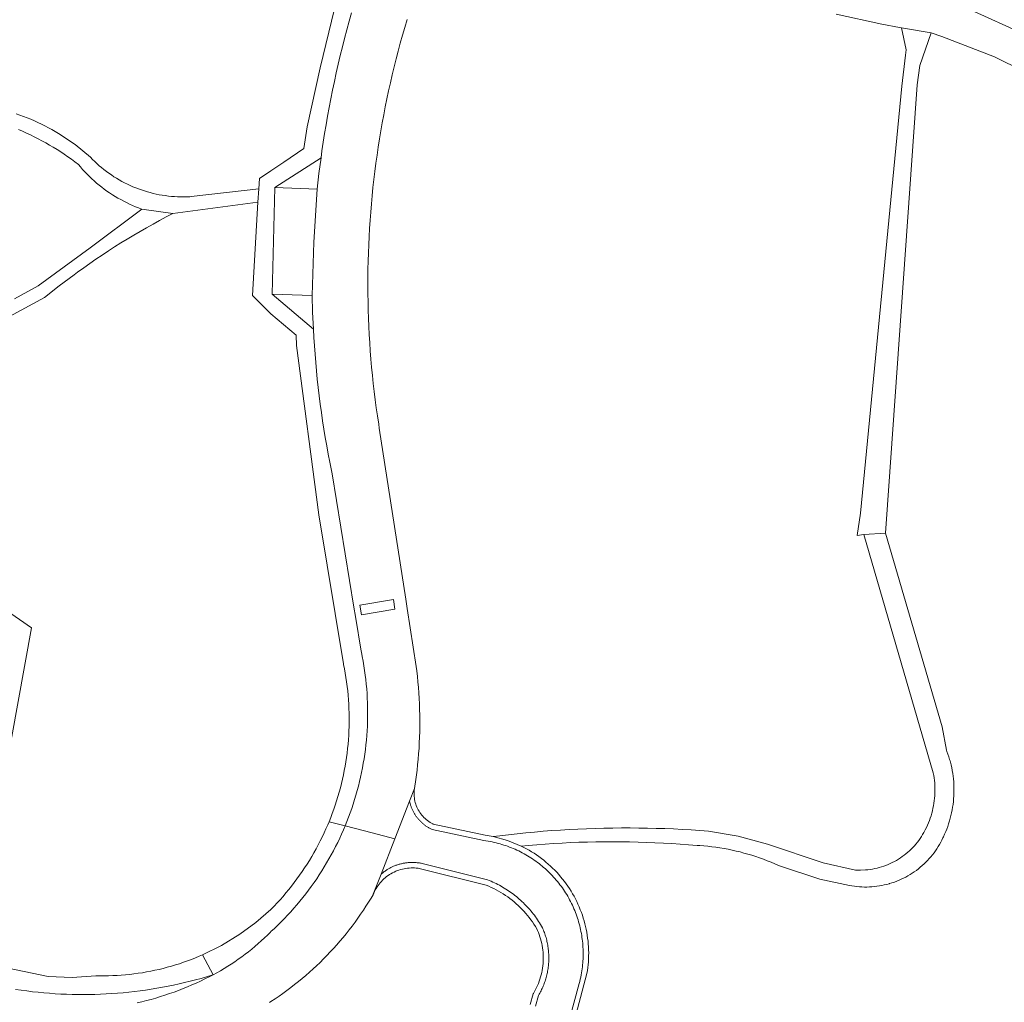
# Model space of a CAD drawing. Extents: x 152825 to 164088, y 457113 to 463005.
# Tile 278 of 364: x 158973 to 159080, y 460758 to 460865. Entities that reach past the tile are written whole.
import ezdxf

# ---------------------------------------------------------------- set-up
doc = ezdxf.new("R2010")
doc.units = 0
doc.header["$LTSCALE"] = 0.5
for name, color, linetype, lineweight in [('B-PV-VH-GESLOTENVERHARDING_ASFALT-GV', 251, 'CONTINUOUS', 18), ('B-PV-VH-HALFVERHARDING_GRAVEL-GV', 251, 'CONTINUOUS', 18), ('B-PV-VH-OPENVERHARDING_BETONELEMENT-GV', 251, 'CONTINUOUS', 18), ('B-PV-VH-OPENVERHARDING_STRAATBAKSTEEN-GV', 251, 'CONTINUOUS', 18)]:
    doc.layers.add(name, color=color, linetype=linetype, lineweight=lineweight)

msp = doc.modelspace()

# ---------------------------------------------------------------- linework, layer by layer
at = {"layer": 'B-PV-VH-GESLOTENVERHARDING_ASFALT-GV', "flags": 128}
for points in [[(159061.491, 460865.904), (159066.452, 460864.837), (159068.366, 460864.447), (159068.588, 460864.412), (159071.81, 460863.902), (159072.957, 460863.468), (159078.709, 460861.289), (159085.076, 460858.126)], [(159081.446, 460863.945), (159076.486, 460866.218)]]:
    msp.add_lwpolyline(points, dxfattribs=at)
msp.add_lwpolyline([(159071.81, 460863.902), (159068.588, 460864.412), (159069.107, 460862.05), (159069.033, 460861.438), (159068.628, 460858.07), (159064.129, 460811.619), (159063.776, 460809.195), (159064.504, 460809.286), (159066.863, 460809.454), (159070.295, 460858.235), (159070.568, 460860.325)], close=True, dxfattribs=at)
at = {"layer": 'B-PV-VH-HALFVERHARDING_GRAVEL-GV', "flags": 128}
for points in [[(158972.53, 460853.358), (158972.965, 460853.174), (158973.398, 460852.982), (158973.827, 460852.782), (158974.252, 460852.576), (158974.674, 460852.363), (158975.093, 460852.142), (158975.507, 460851.914), (158975.918, 460851.679), (158976.324, 460851.438), (158976.727, 460851.189), (158977.125, 460850.934), (158977.519, 460850.672), (158977.908, 460850.404), (158978.293, 460850.128), (158978.673, 460849.847), (158979.048, 460849.559), (158979.276, 460849.287), (158979.51, 460849.021), (158979.751, 460848.759), (158979.997, 460848.503), (158980.249, 460848.253), (158980.506, 460848.009), (158980.769, 460847.77), (158981.037, 460847.538), (158981.31, 460847.311), (158981.588, 460847.091), (158981.872, 460846.877), (158982.16, 460846.67), (158982.452, 460846.469), (158982.749, 460846.274), (158983.051, 460846.087), (158983.356, 460845.906), (158983.665, 460845.732), (158983.979, 460845.565), (158984.296, 460845.406), (158984.616, 460845.253), (158984.94, 460845.108), (158985.267, 460844.97), (158985.597, 460844.839), (158985.93, 460844.716), (158985.968, 460844.703), (158989.317, 460844.228), (158998.583, 460845.461), (158998.693, 460846.911), (158991.332, 460846.065), (158991.17, 460846.055), (158990.837, 460846.041), (158990.503, 460846.036), (158990.17, 460846.038), (158989.836, 460846.048), (158989.503, 460846.066), (158989.171, 460846.092), (158988.839, 460846.126), (158988.508, 460846.168), (158988.179, 460846.218), (158987.85, 460846.275), (158987.523, 460846.341), (158987.198, 460846.414), (158986.874, 460846.496), (158986.553, 460846.585), (158986.234, 460846.681), (158985.917, 460846.786), (158985.603, 460846.897), (158985.291, 460847.017), (158984.983, 460847.144), (158984.678, 460847.278), (158984.376, 460847.419), (158984.077, 460847.568), (158983.782, 460847.723), (158983.491, 460847.886), (158983.204, 460848.056), (158982.921, 460848.233), (158982.643, 460848.416), (158982.369, 460848.606), (158982.099, 460848.802), (158981.834, 460849.005), (158981.574, 460849.214), (158981.32, 460849.43), (158981.07, 460849.651), (158980.826, 460849.878), (158980.588, 460850.111), (158980.355, 460850.35), (158978.689, 460851.722), (158976.9, 460852.93), (158976.534, 460853.148), (158976.165, 460853.358), (158975.791, 460853.562), (158975.414, 460853.758), (158975.033, 460853.948), (158974.649, 460854.13), (158974.261, 460854.305), (158973.87, 460854.473), (158973.476, 460854.633), (158973.079, 460854.786), (158972.679, 460854.931), (158972.277, 460855.069)], [(158971.57, 460833.031), (158975.358, 460835.087), (158976.953, 460836.348), (158978.578, 460837.569), (158978.971, 460837.855), (158979.63, 460838.327), (158980.294, 460838.792), (158980.963, 460839.251), (158981.636, 460839.703), (158982.313, 460840.149), (158982.995, 460840.587), (158983.681, 460841.019), (158984.372, 460841.445), (158985.066, 460841.863), (158985.765, 460842.275), (158986.468, 460842.679), (158987.174, 460843.077), (158987.885, 460843.468), (158988.599, 460843.851), (158989.317, 460844.228), (158985.968, 460844.703), (158980.335, 460840.507), (158974.668, 460836.359), (158972.091, 460834.96)], [(158970.327, 460779.305), (158973.953, 460799.14), (158968.227, 460803.088)]]:
    msp.add_lwpolyline(points, dxfattribs=at)
msp.add_lwpolyline([(159073.009, 460788.363), (159066.863, 460809.454), (159064.504, 460809.286), (159072.048, 460783.367), (159072.097, 460783.094), (159072.138, 460782.819), (159072.171, 460782.543), (159072.196, 460782.267), (159072.212, 460781.99), (159072.221, 460781.712), (159072.222, 460781.435), (159072.215, 460781.157), (159072.2, 460780.88), (159072.177, 460780.603), (159072.146, 460780.327), (159072.107, 460780.052), (159072.06, 460779.779), (159072.006, 460779.506), (159071.943, 460779.236), (159071.873, 460778.967), (159071.795, 460778.701), (159071.709, 460778.437), (159071.616, 460778.175), (159071.515, 460777.916), (159071.407, 460777.661), (159071.292, 460777.408), (159071.169, 460777.159), (159071.134, 460777.091), (159071.014, 460776.868), (159070.887, 460776.649), (159070.753, 460776.435), (159070.613, 460776.224), (159070.466, 460776.019), (159070.312, 460775.818), (159070.153, 460775.622), (159069.987, 460775.431), (159069.815, 460775.245), (159069.637, 460775.065), (159069.454, 460774.891), (159069.266, 460774.723), (159069.072, 460774.56), (159068.873, 460774.404), (159068.669, 460774.255), (159068.461, 460774.111), (159068.248, 460773.975), (159068.031, 460773.845), (159067.81, 460773.722), (159067.585, 460773.606), (159067.357, 460773.498), (159067.125, 460773.396), (159066.89, 460773.302), (159066.653, 460773.216), (159066.412, 460773.137), (159066.17, 460773.066), (159065.925, 460773.002), (159065.678, 460772.946), (159065.43, 460772.898), (159065.181, 460772.858), (159064.93, 460772.826), (159064.678, 460772.802), (159064.133, 460772.777), (159063.587, 460772.789), (159060.078, 460773.575), (159054.026, 460775.614), (159050.837, 460776.465), (159047.584, 460777.022), (159046.639, 460777.093), (159045.693, 460777.156), (159044.747, 460777.211), (159043.801, 460777.258), (159042.854, 460777.297), (159041.907, 460777.328), (159040.959, 460777.351), (159040.012, 460777.366), (159039.064, 460777.373), (159038.117, 460777.372), (159037.169, 460777.363), (159036.221, 460777.346), (159035.274, 460777.321), (159034.327, 460777.288), (159033.38, 460777.247), (159032.434, 460777.199), (159031.488, 460777.142), (159030.542, 460777.077), (159029.597, 460777.004), (159028.653, 460776.923), (159027.71, 460776.834), (159026.767, 460776.737), (159025.825, 460776.633), (159024.884, 460776.52), (159024.185, 460776.431), (159025.731, 460776.012), (159027.214, 460775.406), (159027.994, 460775.477), (159028.909, 460775.552), (159029.826, 460775.619), (159030.743, 460775.679), (159031.66, 460775.73), (159032.578, 460775.774), (159033.496, 460775.809), (159034.415, 460775.837), (159035.333, 460775.856), (159036.252, 460775.868), (159037.171, 460775.872), (159038.09, 460775.867), (159039.009, 460775.855), (159039.927, 460775.834), (159040.846, 460775.806), (159041.764, 460775.769), (159042.682, 460775.725), (159043.599, 460775.672), (159044.516, 460775.612), (159045.432, 460775.543), (159046.348, 460775.467), (159046.632, 460775.45), (159047.076, 460775.416), (159047.519, 460775.374), (159047.961, 460775.324), (159048.402, 460775.267), (159048.842, 460775.201), (159049.281, 460775.128), (159049.719, 460775.047), (159050.155, 460774.957), (159050.589, 460774.86), (159051.021, 460774.756), (159051.452, 460774.643), (159051.88, 460774.523), (159052.306, 460774.395), (159052.73, 460774.259), (159053.151, 460774.116), (159053.57, 460773.965), (159053.986, 460773.807), (159054.398, 460773.641), (159054.808, 460773.468), (159055.215, 460773.288), (159059.719, 460771.813), (159062.93, 460771.115), (159063.198, 460771.067), (159063.467, 460771.027), (159063.737, 460770.995), (159064.008, 460770.97), (159064.28, 460770.954), (159064.552, 460770.946), (159064.823, 460770.945), (159065.095, 460770.953), (159065.367, 460770.968), (159065.638, 460770.992), (159065.908, 460771.024), (159066.177, 460771.063), (159066.445, 460771.111), (159066.712, 460771.166), (159066.977, 460771.229), (159067.239, 460771.3), (159067.292, 460771.315), (159067.552, 460771.395), (159067.81, 460771.483), (159068.065, 460771.578), (159068.317, 460771.68), (159068.566, 460771.79), (159068.811, 460771.907), (159069.053, 460772.031), (159069.291, 460772.163), (159069.526, 460772.301), (159069.756, 460772.446), (159069.982, 460772.598), (159070.203, 460772.757), (159070.419, 460772.922), (159070.631, 460773.093), (159070.837, 460773.27), (159071.038, 460773.453), (159071.234, 460773.642), (159071.424, 460773.837), (159071.608, 460774.038), (159071.786, 460774.243), (159071.958, 460774.454), (159072.124, 460774.67), (159072.284, 460774.89), (159072.436, 460775.115), (159072.582, 460775.345), (159072.722, 460775.579), (159072.854, 460775.816), (159072.98, 460776.058), (159073.098, 460776.303), (159073.145, 460776.406), (159073.274, 460776.686), (159073.395, 460776.969), (159073.509, 460777.255), (159073.616, 460777.544), (159073.715, 460777.836), (159073.806, 460778.13), (159073.89, 460778.427), (159073.966, 460778.725), (159074.034, 460779.026), (159074.095, 460779.328), (159074.147, 460779.632), (159074.192, 460779.937), (159074.229, 460780.242), (159074.257, 460780.549), (159074.278, 460780.857), (159074.291, 460781.164), (159074.296, 460781.473), (159074.293, 460781.78), (159074.281, 460782.088), (159074.262, 460782.396), (159074.235, 460782.703), (159074.2, 460783.009), (159074.157, 460783.314), (159074.106, 460783.618), (159074.098, 460783.663), (159074.047, 460783.92), (159073.98, 460784.221), (159073.906, 460784.52), (159073.868, 460784.66), (159073.824, 460784.817), (159073.734, 460785.112), (159073.636, 460785.404), (159073.531, 460785.694), (159073.475, 460785.837)], close=True, dxfattribs=at)
at = {"layer": 'B-PV-VH-OPENVERHARDING_BETONELEMENT-GV', "flags": 128}
msp.add_lwpolyline([(159005.019, 460846.886), (159000.404, 460847.07), (159000.121, 460835.438), (159004.483, 460835.293), (159004.653, 460841.094)], close=True, dxfattribs=at)
at = {"layer": 'B-PV-VH-OPENVERHARDING_STRAATBAKSTEEN-GV', "flags": 128}
for points in [[(159006.901, 460866.487), (159005.36, 460860.09), (159003.932, 460853.667), (159003.589, 460851.284), (159001.404, 460849.818), (159000, 460848.875), (158998.758, 460848.042), (158998.693, 460846.911), (158998.583, 460845.461), (158998.008, 460835.307), (159000, 460833.301), (159002.75, 460830.985), (159002.782, 460829.847), (159005.212, 460811.438), (159007.879, 460795.23), (159007.893, 460795.161), (159007.988, 460794.686), (159008.075, 460794.21), (159008.155, 460793.732), (159008.226, 460793.253), (159008.289, 460792.772), (159008.345, 460792.291), (159008.392, 460791.809), (159008.431, 460791.326), (159008.463, 460790.843), (159008.486, 460790.359), (159008.502, 460789.875), (159008.51, 460789.391), (159008.509, 460788.906), (159008.501, 460788.422), (159008.484, 460787.938), (159008.46, 460787.454), (159008.427, 460786.97), (159008.387, 460786.488), (159008.338, 460786.006), (159008.282, 460785.525), (159008.218, 460785.044), (159008.146, 460784.565), (159008.065, 460784.088), (159007.977, 460783.611), (159007.882, 460783.137), (159007.778, 460782.663), (159007.666, 460782.192), (159007.547, 460781.722), (159007.42, 460781.255), (159007.286, 460780.79), (159007.143, 460780.326), (159006.993, 460779.866), (159006.836, 460779.408), (159006.671, 460778.952), (159006.498, 460778.5), (159006.318, 460778.05), (159008.07, 460777.596), (159008.26, 460778.066), (159008.443, 460778.54), (159008.619, 460779.016), (159008.787, 460779.495), (159008.947, 460779.977), (159009.1, 460780.46), (159009.245, 460780.947), (159009.382, 460781.435), (159009.512, 460781.926), (159009.634, 460782.419), (159009.748, 460782.913), (159009.854, 460783.409), (159009.953, 460783.907), (159010.043, 460784.407), (159010.126, 460784.907), (159010.201, 460785.409), (159010.268, 460785.912), (159010.327, 460786.416), (159010.378, 460786.921), (159010.421, 460787.427), (159010.456, 460787.933), (159010.483, 460788.44), (159010.502, 460788.947), (159010.514, 460789.455), (159010.517, 460789.962), (159010.512, 460790.47), (159010.499, 460790.977), (159010.478, 460791.484), (159010.449, 460791.991), (159010.412, 460792.497), (159010.367, 460793.002), (159010.315, 460793.507), (159010.254, 460794.011), (159010.185, 460794.514), (159010.109, 460795.015), (159010.024, 460795.516), (159009.932, 460796.015), (159009.832, 460796.512), (159009.809, 460796.62), (159009.197, 460800.362), (159009.027, 460801.402), (159006.655, 460815.898), (159006.579, 460816.265), (159006.4, 460817.161), (159006.229, 460818.058), (159006.066, 460818.957), (159005.91, 460819.858), (159005.762, 460820.76), (159005.623, 460821.663), (159005.491, 460822.567), (159005.367, 460823.472), (159005.251, 460824.378), (159005.143, 460825.286), (159005.043, 460826.194), (159004.951, 460827.103), (159004.867, 460828.013), (159004.791, 460828.924), (159004.723, 460829.835), (159004.662, 460830.747), (159004.61, 460831.659), (159000.121, 460835.438), (159000.404, 460847.07), (159005.443, 460850.294), (159005.547, 460851.03), (159005.689, 460851.981), (159005.839, 460852.931), (159005.996, 460853.88), (159006.162, 460854.828), (159006.335, 460855.774), (159006.516, 460856.718), (159006.705, 460857.661), (159006.902, 460858.603), (159007.107, 460859.543), (159007.32, 460860.481), (159007.54, 460861.417), (159007.768, 460862.352), (159008.004, 460863.284), (159008.247, 460864.215), (159008.499, 460865.143), (159008.758, 460866.069)], [(159008.758, 460866.069), (159008.499, 460865.143), (159008.247, 460864.215), (159008.004, 460863.284), (159007.768, 460862.352), (159007.54, 460861.417), (159007.32, 460860.481), (159007.107, 460859.543), (159006.902, 460858.603), (159006.705, 460857.661), (159006.516, 460856.718), (159006.335, 460855.774), (159006.162, 460854.828), (159005.996, 460853.88), (159005.839, 460852.931), (159005.689, 460851.981), (159005.547, 460851.03), (159005.443, 460850.294), (159005.217, 460848.592), (159005.019, 460846.886), (159004.653, 460841.094), (159004.483, 460835.293), (159004.531, 460833.475), (159004.61, 460831.659), (159004.662, 460830.747), (159004.723, 460829.835), (159004.791, 460828.924), (159004.867, 460828.013), (159004.951, 460827.103), (159005.043, 460826.194), (159005.143, 460825.286), (159005.251, 460824.378), (159005.367, 460823.472), (159005.491, 460822.567), (159005.623, 460821.663), (159005.762, 460820.76), (159005.91, 460819.858), (159006.066, 460818.957), (159006.229, 460818.058), (159006.4, 460817.161), (159006.579, 460816.265), (159006.655, 460815.898), (159009.027, 460801.402), (159009.197, 460800.362), (159009.809, 460796.62), (159009.832, 460796.512), (159009.932, 460796.015), (159010.024, 460795.516), (159010.109, 460795.015), (159010.185, 460794.514), (159010.254, 460794.011), (159010.315, 460793.507), (159010.367, 460793.002), (159010.412, 460792.497), (159010.449, 460791.991), (159010.478, 460791.484), (159010.499, 460790.977), (159010.512, 460790.47), (159010.517, 460789.962), (159010.514, 460789.455), (159010.502, 460788.947), (159010.483, 460788.44), (159010.456, 460787.933), (159010.421, 460787.427), (159010.378, 460786.921), (159010.327, 460786.416), (159010.268, 460785.912), (159010.201, 460785.409), (159010.126, 460784.907), (159010.043, 460784.407), (159009.953, 460783.907), (159009.854, 460783.409), (159009.748, 460782.913), (159009.634, 460782.419), (159009.512, 460781.926), (159009.382, 460781.435), (159009.245, 460780.947), (159009.1, 460780.46), (159008.947, 460779.977), (159008.787, 460779.495), (159008.619, 460779.016), (159008.443, 460778.54), (159008.26, 460778.066), (159008.07, 460777.596), (159011.02, 460776.833), (159013.477, 460776.197), (159015.072, 460780.285), (159015.61, 460781.664), (159015.759, 460782.653), (159015.886, 460783.646), (159015.952, 460784.245), (159016.01, 460784.844), (159016.06, 460785.444), (159016.102, 460786.045), (159016.136, 460786.646), (159016.162, 460787.248), (159016.18, 460787.85), (159016.19, 460788.453), (159016.192, 460789.055), (159016.186, 460789.657), (159016.172, 460790.259), (159016.151, 460790.861), (159016.121, 460791.463), (159016.083, 460792.064), (159016.037, 460792.664), (159015.983, 460793.264), (159015.921, 460793.863), (159015.852, 460794.462), (159015.792, 460794.924), (159014.816, 460801.245), (159014.661, 460802.252), (159011.785, 460820.882), (159011.716, 460821.316), (159011.583, 460822.196), (159011.458, 460823.077), (159011.341, 460823.959), (159011.232, 460824.842), (159011.13, 460825.727), (159011.037, 460826.612), (159010.952, 460827.497), (159010.874, 460828.384), (159010.805, 460829.271), (159010.743, 460830.159), (159010.69, 460831.047), (159010.644, 460831.936), (159010.607, 460832.825), (159010.577, 460833.715), (159010.556, 460834.604), (159010.542, 460835.494), (159010.537, 460836.384), (159010.539, 460837.274), (159010.55, 460838.164), (159010.568, 460839.054), (159010.595, 460839.943), (159010.629, 460840.832), (159010.672, 460841.721), (159010.722, 460842.61), (159010.781, 460843.498), (159010.847, 460844.385), (159010.921, 460845.272), (159011.004, 460846.158), (159011.094, 460847.043), (159011.192, 460847.928), (159011.299, 460848.812), (159011.413, 460849.694), (159011.535, 460850.576), (159011.665, 460851.456), (159011.803, 460852.335), (159011.948, 460853.213), (159012.102, 460854.09), (159012.264, 460854.965), (159012.433, 460855.838), (159012.611, 460856.71), (159012.796, 460857.581), (159012.989, 460858.45), (159013.189, 460859.317), (159013.398, 460860.182), (159013.614, 460861.045), (159013.838, 460861.906), (159014.07, 460862.766), (159014.309, 460863.623), (159014.557, 460864.478), (159014.811, 460865.33)], [(159031.297, 460750), (159034.376, 460761.536), (159034.426, 460761.854), (159034.468, 460762.174), (159034.502, 460762.494), (159034.528, 460762.816), (159034.546, 460763.138), (159034.556, 460763.46), (159034.558, 460763.782), (159034.552, 460764.105), (159034.538, 460764.427), (159034.516, 460764.749), (159034.486, 460765.069), (159034.448, 460765.39), (159034.402, 460765.709), (159034.348, 460766.027), (159034.286, 460766.343), (159034.217, 460766.658), (159034.146, 460766.945), (159034.062, 460767.256), (159033.97, 460767.565), (159033.87, 460767.872), (159033.763, 460768.176), (159033.648, 460768.478), (159033.526, 460768.776), (159033.396, 460769.072), (159033.259, 460769.364), (159033.115, 460769.652), (159032.964, 460769.937), (159032.806, 460770.218), (159032.64, 460770.495), (159032.468, 460770.768), (159032.29, 460771.037), (159032.104, 460771.301), (159031.913, 460771.56), (159031.714, 460771.815), (159031.51, 460772.064), (159031.299, 460772.308), (159031.083, 460772.547), (159030.861, 460772.781), (159030.632, 460773.009), (159030.399, 460773.231), (159030.159, 460773.448), (159029.915, 460773.658), (159029.666, 460773.862), (159029.411, 460774.06), (159029.152, 460774.252), (159028.887, 460774.437), (159028.619, 460774.616), (159028.346, 460774.788), (159028.069, 460774.953), (159027.788, 460775.111), (159027.503, 460775.262), (159027.214, 460775.406), (159025.731, 460776.012), (159024.185, 460776.431), (159023.736, 460776.516), (159023.285, 460776.586), (159017.655, 460777.786), (159017.609, 460777.809), (159017.457, 460777.889), (159017.309, 460777.977), (159017.165, 460778.071), (159017.026, 460778.172), (159016.891, 460778.279), (159016.762, 460778.393), (159016.639, 460778.512), (159016.52, 460778.637), (159016.408, 460778.767), (159016.302, 460778.902), (159016.203, 460779.043), (159016.11, 460779.187), (159016.023, 460779.336), (159015.944, 460779.488), (159015.872, 460779.645), (159015.808, 460779.804), (159015.751, 460779.966), (159015.701, 460780.131), (159015.659, 460780.297), (159015.626, 460780.466), (159015.599, 460780.636), (159015.581, 460780.807), (159015.571, 460780.978), (159015.569, 460781.15), (159015.574, 460781.322), (159015.588, 460781.494), (159015.61, 460781.664), (159015.072, 460780.285), (159015.089, 460780.21), (159015.106, 460780.134), (159015.125, 460780.06), (159015.146, 460779.985), (159015.168, 460779.911), (159015.19, 460779.837), (159015.215, 460779.764), (159015.24, 460779.691), (159015.267, 460779.619), (159015.295, 460779.547), (159015.325, 460779.476), (159015.356, 460779.405), (159015.387, 460779.334), (159015.42, 460779.265), (159015.455, 460779.196), (159015.49, 460779.127), (159015.527, 460779.059), (159015.565, 460778.992), (159015.604, 460778.925), (159015.645, 460778.859), (159015.686, 460778.794), (159015.729, 460778.73), (159015.772, 460778.666), (159015.817, 460778.603), (159015.863, 460778.541), (159015.91, 460778.48), (159015.958, 460778.42), (159016.008, 460778.36), (159016.058, 460778.302), (159016.109, 460778.244), (159016.161, 460778.187), (159016.214, 460778.131), (159016.269, 460778.076), (159016.324, 460778.022), (159016.38, 460777.969), (159016.437, 460777.917), (159016.495, 460777.866), (159016.554, 460777.816), (159016.613, 460777.767), (159016.674, 460777.719), (159016.735, 460777.672), (159016.798, 460777.626), (159016.861, 460777.582), (159016.924, 460777.538), (159016.989, 460777.496), (159017.054, 460777.455), (159017.12, 460777.415), (159017.187, 460777.376), (159017.254, 460777.338), (159017.322, 460777.301), (159017.391, 460777.266), (159017.46, 460777.232), (159017.53, 460777.199), (159023.16, 460775.999), (159023.387, 460775.965), (159023.613, 460775.928), (159023.839, 460775.887), (159024.064, 460775.843), (159024.278, 460775.797), (159024.49, 460775.748), (159024.702, 460775.694), (159024.913, 460775.637), (159025.123, 460775.577), (159025.331, 460775.512), (159025.539, 460775.444), (159025.745, 460775.372), (159025.95, 460775.297), (159026.154, 460775.218), (159026.356, 460775.135), (159026.556, 460775.049), (159026.756, 460774.959), (159026.953, 460774.866), (159027.147, 460774.77), (159027.34, 460774.671), (159027.531, 460774.568), (159027.72, 460774.462), (159027.907, 460774.352), (159028.092, 460774.24), (159028.275, 460774.124), (159028.456, 460774.005), (159028.635, 460773.883), (159028.812, 460773.758), (159028.986, 460773.629), (159029.159, 460773.498), (159029.329, 460773.364), (159029.497, 460773.227), (159029.662, 460773.086), (159029.824, 460772.943), (159029.985, 460772.797), (159030.142, 460772.649), (159030.297, 460772.497), (159030.45, 460772.343), (159030.599, 460772.187), (159030.746, 460772.027), (159030.89, 460771.865), (159031.032, 460771.701), (159031.17, 460771.534), (159031.305, 460771.365), (159031.438, 460771.194), (159031.567, 460771.02), (159031.694, 460770.844), (159031.817, 460770.666), (159031.937, 460770.485), (159032.054, 460770.303), (159032.168, 460770.118), (159032.278, 460769.932), (159032.386, 460769.744), (159032.49, 460769.554), (159032.59, 460769.362), (159032.687, 460769.168), (159032.781, 460768.973), (159032.872, 460768.776), (159032.959, 460768.577), (159033.042, 460768.377), (159033.122, 460768.176), (159033.198, 460767.973), (159033.271, 460767.769), (159033.341, 460767.564), (159033.407, 460767.358), (159033.469, 460767.15), (159033.527, 460766.941), (159033.582, 460766.732), (159033.633, 460766.521), (159033.68, 460766.312), (159033.723, 460766.101), (159033.763, 460765.89), (159033.799, 460765.679), (159033.831, 460765.466), (159033.86, 460765.253), (159033.885, 460765.04), (159033.907, 460764.826), (159033.924, 460764.613), (159033.938, 460764.398), (159033.948, 460764.184), (159033.955, 460763.969), (159033.958, 460763.754), (159033.957, 460763.54), (159033.952, 460763.325), (159033.944, 460763.111), (159033.932, 460762.896), (159033.916, 460762.682), (159033.897, 460762.468), (159033.874, 460762.255), (159033.847, 460762.042), (159033.816, 460761.829), (159033.782, 460761.617), (159033.739, 460761.38), (159033.691, 460761.143), (159033.638, 460760.908), (159033.581, 460760.673), (159033.52, 460760.44), (159030.718, 460750.158)], [(159030.718, 460750.158), (159033.52, 460760.44), (159033.581, 460760.673), (159033.638, 460760.908), (159033.691, 460761.143), (159033.739, 460761.38), (159033.782, 460761.617), (159033.816, 460761.829), (159033.847, 460762.042), (159033.874, 460762.255), (159033.897, 460762.468), (159033.916, 460762.682), (159033.932, 460762.896), (159033.944, 460763.111), (159033.952, 460763.325), (159033.957, 460763.54), (159033.958, 460763.754), (159033.955, 460763.969), (159033.948, 460764.184), (159033.938, 460764.398), (159033.924, 460764.613), (159033.907, 460764.826), (159033.885, 460765.04), (159033.86, 460765.253), (159033.831, 460765.466), (159033.799, 460765.679), (159033.763, 460765.89), (159033.723, 460766.101), (159033.68, 460766.312), (159033.633, 460766.521), (159033.582, 460766.732), (159033.527, 460766.941), (159033.469, 460767.15), (159033.407, 460767.358), (159033.341, 460767.564), (159033.271, 460767.769), (159033.198, 460767.973), (159033.122, 460768.176), (159033.042, 460768.377), (159032.959, 460768.577), (159032.872, 460768.776), (159032.781, 460768.973), (159032.687, 460769.168), (159032.59, 460769.362), (159032.49, 460769.554), (159032.386, 460769.744), (159032.278, 460769.932), (159032.168, 460770.118), (159032.054, 460770.303), (159031.937, 460770.485), (159031.817, 460770.666), (159031.694, 460770.844), (159031.567, 460771.02), (159031.438, 460771.194), (159031.305, 460771.365), (159031.17, 460771.534), (159031.032, 460771.701), (159030.89, 460771.865), (159030.746, 460772.027), (159030.599, 460772.187), (159030.45, 460772.343), (159030.297, 460772.497), (159030.142, 460772.649), (159029.985, 460772.797), (159029.824, 460772.943), (159029.662, 460773.086), (159029.497, 460773.227), (159029.329, 460773.364), (159029.159, 460773.498), (159028.986, 460773.629), (159028.812, 460773.758), (159028.635, 460773.883), (159028.456, 460774.005), (159028.275, 460774.124), (159028.092, 460774.24), (159027.907, 460774.352), (159027.72, 460774.462), (159027.531, 460774.568), (159027.34, 460774.671), (159027.147, 460774.77), (159026.953, 460774.866), (159026.756, 460774.959), (159026.556, 460775.049), (159026.356, 460775.135), (159026.154, 460775.218), (159025.95, 460775.297), (159025.745, 460775.372), (159025.539, 460775.444), (159025.331, 460775.512), (159025.123, 460775.577), (159024.913, 460775.637), (159024.702, 460775.694), (159024.49, 460775.748), (159024.278, 460775.797), (159024.064, 460775.843), (159023.839, 460775.887), (159023.613, 460775.928), (159023.387, 460775.965), (159023.16, 460775.999), (159017.53, 460777.199), (159017.46, 460777.232), (159017.391, 460777.266), (159017.322, 460777.301), (159017.254, 460777.338), (159017.187, 460777.376), (159017.12, 460777.415), (159017.054, 460777.455), (159016.989, 460777.496), (159016.924, 460777.538), (159016.861, 460777.582), (159016.798, 460777.626), (159016.735, 460777.672), (159016.674, 460777.719), (159016.613, 460777.767), (159016.554, 460777.816), (159016.495, 460777.866), (159016.437, 460777.917), (159016.38, 460777.969), (159016.324, 460778.022), (159016.269, 460778.076), (159016.214, 460778.131), (159016.161, 460778.187), (159016.109, 460778.244), (159016.058, 460778.302), (159016.008, 460778.36), (159015.958, 460778.42), (159015.91, 460778.48), (159015.863, 460778.541), (159015.817, 460778.603), (159015.772, 460778.666), (159015.729, 460778.73), (159015.686, 460778.794), (159015.645, 460778.859), (159015.604, 460778.925), (159015.565, 460778.992), (159015.527, 460779.059), (159015.49, 460779.127), (159015.455, 460779.196), (159015.42, 460779.265), (159015.387, 460779.334), (159015.356, 460779.405), (159015.325, 460779.476), (159015.295, 460779.547), (159015.267, 460779.619), (159015.24, 460779.691), (159015.215, 460779.764), (159015.19, 460779.837), (159015.168, 460779.911), (159015.146, 460779.985), (159015.125, 460780.06), (159015.106, 460780.134), (159015.089, 460780.21), (159015.072, 460780.285), (159013.477, 460776.197), (159011.979, 460772.354), (159012.047, 460772.412), (159012.117, 460772.469), (159012.187, 460772.525), (159012.259, 460772.58), (159012.331, 460772.633), (159012.404, 460772.685), (159012.479, 460772.736), (159012.553, 460772.786), (159012.629, 460772.834), (159012.706, 460772.881), (159012.783, 460772.926), (159012.862, 460772.971), (159012.941, 460773.013), (159013.02, 460773.055), (159013.101, 460773.095), (159013.182, 460773.134), (159013.264, 460773.171), (159013.346, 460773.207), (159013.429, 460773.241), (159013.513, 460773.274), (159013.597, 460773.306), (159013.682, 460773.336), (159013.767, 460773.365), (159013.853, 460773.392), (159013.939, 460773.417), (159014.025, 460773.441), (159014.112, 460773.464), (159014.2, 460773.485), (159014.287, 460773.505), (159014.375, 460773.523), (159014.464, 460773.54), (159014.552, 460773.554), (159014.641, 460773.568), (159014.73, 460773.58), (159014.82, 460773.59), (159014.909, 460773.599), (159014.999, 460773.606), (159015.088, 460773.612), (159015.178, 460773.616), (159015.268, 460773.619), (159015.358, 460773.62), (159015.448, 460773.62), (159015.538, 460773.618), (159015.627, 460773.614), (159015.717, 460773.609), (159015.807, 460773.602), (159015.896, 460773.594), (159015.986, 460773.584), (159016.075, 460773.573), (159016.164, 460773.56), (159016.252, 460773.545), (159016.341, 460773.53), (159016.429, 460773.512), (159023.562, 460771.718), (159023.75, 460771.644), (159023.936, 460771.566), (159024.122, 460771.485), (159024.305, 460771.401), (159024.488, 460771.313), (159024.668, 460771.223), (159024.847, 460771.129), (159025.025, 460771.032), (159025.2, 460770.932), (159025.374, 460770.83), (159025.546, 460770.723), (159025.717, 460770.615), (159025.885, 460770.503), (159026.051, 460770.388), (159026.216, 460770.27), (159026.378, 460770.15), (159026.538, 460770.027), (159026.696, 460769.9), (159026.852, 460769.772), (159027.005, 460769.64), (159027.156, 460769.506), (159027.305, 460769.369), (159027.451, 460769.23), (159027.595, 460769.088), (159027.737, 460768.944), (159027.875, 460768.797), (159028.012, 460768.648), (159028.145, 460768.496), (159028.276, 460768.342), (159028.405, 460768.186), (159028.53, 460768.028), (159028.653, 460767.867), (159028.773, 460767.704), (159028.89, 460767.54), (159029.004, 460767.373), (159029.116, 460767.204), (159029.224, 460767.034), (159029.329, 460766.861), (159029.432, 460766.687), (159029.531, 460766.511), (159029.587, 460766.381), (159029.641, 460766.25), (159029.693, 460766.118), (159029.742, 460765.985), (159029.79, 460765.852), (159029.834, 460765.717), (159029.877, 460765.582), (159029.917, 460765.446), (159029.954, 460765.31), (159029.989, 460765.172), (159030.022, 460765.034), (159030.052, 460764.896), (159030.08, 460764.757), (159030.105, 460764.618), (159030.128, 460764.478), (159030.149, 460764.338), (159030.167, 460764.197), (159030.182, 460764.056), (159030.195, 460763.915), (159030.206, 460763.774), (159030.214, 460763.633), (159030.22, 460763.491), (159030.223, 460763.349), (159030.223, 460763.208), (159030.221, 460763.066), (159030.217, 460762.924), (159030.21, 460762.783), (159030.201, 460762.641), (159030.189, 460762.5), (159030.174, 460762.359), (159030.158, 460762.219), (159030.138, 460762.078), (159030.117, 460761.938), (159030.092, 460761.799), (159030.066, 460761.659), (159030.036, 460761.521), (159030.005, 460761.383), (159029.971, 460761.245), (159029.935, 460761.108), (159029.896, 460760.972), (159029.854, 460760.837), (159029.811, 460760.702), (159029.765, 460760.568), (159029.717, 460760.434), (159029.666, 460760.302), (159029.613, 460760.171), (159029.558, 460760.04), (159029.5, 460759.911), (159029.44, 460759.782), (159029.378, 460759.655), (159029.314, 460759.529), (159029.248, 460759.404), (159029.179, 460759.28), (159029.108, 460759.157), (159028.762, 460757.986)], [(158999.827, 460758.363), (159000.001, 460758.486), (159000.441, 460758.776), (159000.877, 460759.072), (159001.308, 460759.375), (159001.734, 460759.684), (159002.156, 460760), (159002.573, 460760.322), (159002.984, 460760.65), (159003.391, 460760.985), (159003.793, 460761.326), (159004.189, 460761.672), (159004.581, 460762.025), (159004.966, 460762.384), (159005.347, 460762.748), (159005.721, 460763.119), (159006.09, 460763.495), (159006.454, 460763.876), (159006.811, 460764.263), (159007.163, 460764.655), (159007.508, 460765.053), (159007.848, 460765.456), (159008.181, 460765.863), (159008.508, 460766.276), (159008.829, 460766.694), (159009.143, 460767.117), (159009.451, 460767.544), (159009.752, 460767.976), (159010.047, 460768.413), (159010.335, 460768.854), (159010.617, 460769.299), (159010.891, 460769.749), (159011.104, 460770.108), (159011.134, 460770.183), (159011.979, 460772.354), (159013.477, 460776.197), (159011.02, 460776.833), (159008.07, 460777.596), (159007.893, 460777.178), (159007.689, 460776.713), (159007.477, 460776.252), (159007.258, 460775.794), (159007.032, 460775.34), (159006.799, 460774.889), (159006.559, 460774.442), (159006.312, 460773.999), (159006.057, 460773.559), (159005.796, 460773.124), (159005.528, 460772.693), (159005.253, 460772.267), (159004.972, 460771.844), (159004.684, 460771.426), (159004.389, 460771.013), (159004.088, 460770.605), (159003.781, 460770.201), (159003.467, 460769.802), (159003.147, 460769.408), (159002.821, 460769.019), (159002.488, 460768.636), (159002.15, 460768.258), (159001.806, 460767.885), (159001.456, 460767.517), (159001.1, 460767.155), (159000.739, 460766.799), (159000.372, 460766.449), (158999.999, 460766.104), (158999.94, 460766.044), (158999.614, 460765.721), (158999.282, 460765.404), (158998.946, 460765.093), (158998.603, 460764.787), (158998.255, 460764.488), (158997.903, 460764.194), (158997.545, 460763.907), (158997.182, 460763.626), (158996.814, 460763.352), (158996.442, 460763.083), (158996.065, 460762.822), (158995.683, 460762.567), (158995.297, 460762.319), (158994.907, 460762.077), (158994.513, 460761.843), (158994.114, 460761.615), (158993.712, 460761.394), (158993.289, 460761.175), (158992.822, 460760.942), (158992.352, 460760.717), (158991.878, 460760.498), (158991.4, 460760.287), (158990.92, 460760.083), (158990.436, 460759.887), (158989.95, 460759.698), (158989.46, 460759.516), (158988.968, 460759.342), (158988.473, 460759.176), (158987.976, 460759.017), (158987.477, 460758.866), (158986.975, 460758.722), (158986.471, 460758.586), (158985.965, 460758.458), (158985.457, 460758.338)], [(159028.762, 460757.986), (159029.108, 460759.157), (159029.179, 460759.28), (159029.248, 460759.404), (159029.314, 460759.529), (159029.378, 460759.655), (159029.44, 460759.782), (159029.5, 460759.911), (159029.558, 460760.04), (159029.613, 460760.171), (159029.666, 460760.302), (159029.717, 460760.434), (159029.765, 460760.568), (159029.811, 460760.702), (159029.854, 460760.837), (159029.896, 460760.972), (159029.935, 460761.108), (159029.971, 460761.245), (159030.005, 460761.383), (159030.036, 460761.521), (159030.066, 460761.659), (159030.092, 460761.799), (159030.117, 460761.938), (159030.138, 460762.078), (159030.158, 460762.219), (159030.174, 460762.359), (159030.189, 460762.5), (159030.201, 460762.641), (159030.21, 460762.783), (159030.217, 460762.924), (159030.221, 460763.066), (159030.223, 460763.208), (159030.223, 460763.349), (159030.22, 460763.491), (159030.214, 460763.633), (159030.206, 460763.774), (159030.195, 460763.915), (159030.182, 460764.056), (159030.167, 460764.197), (159030.149, 460764.338), (159030.128, 460764.478), (159030.105, 460764.618), (159030.08, 460764.757), (159030.052, 460764.896), (159030.022, 460765.034), (159029.989, 460765.172), (159029.954, 460765.31), (159029.917, 460765.446), (159029.877, 460765.582), (159029.834, 460765.717), (159029.79, 460765.852), (159029.742, 460765.985), (159029.693, 460766.118), (159029.641, 460766.25), (159029.587, 460766.381), (159029.531, 460766.511), (159029.432, 460766.687), (159029.329, 460766.861), (159029.224, 460767.034), (159029.116, 460767.204), (159029.004, 460767.373), (159028.89, 460767.54), (159028.773, 460767.704), (159028.653, 460767.867), (159028.53, 460768.028), (159028.405, 460768.186), (159028.276, 460768.342), (159028.145, 460768.496), (159028.012, 460768.648), (159027.875, 460768.797), (159027.737, 460768.944), (159027.595, 460769.088), (159027.451, 460769.23), (159027.305, 460769.369), (159027.156, 460769.506), (159027.005, 460769.64), (159026.852, 460769.772), (159026.696, 460769.9), (159026.538, 460770.027), (159026.378, 460770.15), (159026.216, 460770.27), (159026.051, 460770.388), (159025.885, 460770.503), (159025.717, 460770.615), (159025.546, 460770.723), (159025.374, 460770.83), (159025.2, 460770.932), (159025.025, 460771.032), (159024.847, 460771.129), (159024.668, 460771.223), (159024.488, 460771.313), (159024.305, 460771.401), (159024.122, 460771.485), (159023.936, 460771.566), (159023.75, 460771.644), (159023.562, 460771.718), (159016.429, 460773.512), (159016.341, 460773.53), (159016.252, 460773.545), (159016.164, 460773.56), (159016.075, 460773.573), (159015.986, 460773.584), (159015.896, 460773.594), (159015.807, 460773.602), (159015.717, 460773.609), (159015.627, 460773.614), (159015.538, 460773.618), (159015.448, 460773.62), (159015.358, 460773.62), (159015.268, 460773.619), (159015.178, 460773.616), (159015.088, 460773.612), (159014.999, 460773.606), (159014.909, 460773.599), (159014.82, 460773.59), (159014.73, 460773.58), (159014.641, 460773.568), (159014.552, 460773.554), (159014.464, 460773.54), (159014.375, 460773.523), (159014.287, 460773.505), (159014.2, 460773.485), (159014.112, 460773.464), (159014.025, 460773.441), (159013.939, 460773.417), (159013.853, 460773.392), (159013.767, 460773.365), (159013.682, 460773.336), (159013.597, 460773.306), (159013.513, 460773.274), (159013.429, 460773.241), (159013.346, 460773.207), (159013.264, 460773.171), (159013.182, 460773.134), (159013.101, 460773.095), (159013.02, 460773.055), (159012.941, 460773.013), (159012.862, 460772.971), (159012.783, 460772.926), (159012.706, 460772.881), (159012.629, 460772.834), (159012.553, 460772.786), (159012.479, 460772.736), (159012.404, 460772.685), (159012.331, 460772.633), (159012.259, 460772.58), (159012.187, 460772.525), (159012.117, 460772.469), (159012.047, 460772.412), (159011.979, 460772.354), (159011.134, 460770.183), (159011.177, 460770.285), (159011.258, 460770.458), (159011.345, 460770.628), (159011.44, 460770.795), (159011.541, 460770.957), (159011.65, 460771.114), (159011.764, 460771.267), (159011.885, 460771.416), (159012.012, 460771.559), (159012.146, 460771.696), (159012.284, 460771.828), (159012.428, 460771.954), (159012.577, 460772.074), (159012.731, 460772.187), (159012.89, 460772.294), (159013.053, 460772.394), (159013.22, 460772.488), (159013.391, 460772.574), (159013.565, 460772.653), (159013.742, 460772.724), (159013.922, 460772.789), (159014.105, 460772.845), (159014.29, 460772.894), (159014.477, 460772.935), (159014.665, 460772.968), (159014.855, 460772.994), (159015.045, 460773.011), (159015.236, 460773.021), (159015.428, 460773.022), (159015.619, 460773.016), (159015.81, 460773.001), (159016, 460772.979), (159016.188, 460772.948), (159016.283, 460772.93), (159023.416, 460771.136), (159023.69, 460771.024), (159023.961, 460770.904), (159024.229, 460770.777), (159024.493, 460770.644), (159024.753, 460770.503), (159025.01, 460770.354), (159025.262, 460770.2), (159025.51, 460770.038), (159025.754, 460769.87), (159025.993, 460769.695), (159026.227, 460769.514), (159026.456, 460769.326), (159026.68, 460769.132), (159026.899, 460768.933), (159027.112, 460768.727), (159027.32, 460768.516), (159027.522, 460768.3), (159027.718, 460768.078), (159027.908, 460767.85), (159028.091, 460767.618), (159028.269, 460767.381), (159028.44, 460767.139), (159028.604, 460766.893), (159028.762, 460766.642), (159028.912, 460766.387), (159029.005, 460766.222), (159029.098, 460765.994), (159029.184, 460765.763), (159029.262, 460765.529), (159029.333, 460765.293), (159029.396, 460765.055), (159029.451, 460764.815), (159029.498, 460764.573), (159029.538, 460764.33), (159029.569, 460764.085), (159029.593, 460763.84), (159029.608, 460763.594), (159029.616, 460763.348), (159029.616, 460763.102), (159029.607, 460762.856), (159029.591, 460762.61), (159029.566, 460762.365), (159029.534, 460762.12), (159029.494, 460761.877), (159029.446, 460761.635), (159029.39, 460761.396), (159029.326, 460761.157), (159029.255, 460760.922), (159029.176, 460760.688), (159029.089, 460760.458), (159028.995, 460760.23), (159028.894, 460760.005), (159028.786, 460759.784), (159028.67, 460759.566), (159028.547, 460759.353), (159028.532, 460759.327), (159028.187, 460758.156)], [(158972.227, 460759.807), (158972.837, 460759.716), (158973.449, 460759.633), (158974.061, 460759.558), (158974.675, 460759.49), (158975.289, 460759.431), (158975.904, 460759.38), (158976.519, 460759.337), (158977.135, 460759.301), (158977.752, 460759.274), (158978.369, 460759.255), (158978.986, 460759.243), (158979.603, 460759.24), (158980.22, 460759.244), (158980.837, 460759.257), (158981.454, 460759.278), (158982.07, 460759.306), (158982.686, 460759.343), (158983.302, 460759.387), (158983.916, 460759.44), (158984.53, 460759.501), (158985.144, 460759.569), (158985.756, 460759.646), (158986.367, 460759.73), (158986.978, 460759.822), (158987.587, 460759.922), (158988.194, 460760.03), (158988.8, 460760.146), (158989.405, 460760.27), (158990.008, 460760.402), (158990.609, 460760.541), (158991.208, 460760.688), (158991.805, 460760.843), (158992.4, 460761.006), (158992.994, 460761.176), (158993.584, 460761.354), (158993.712, 460761.394), (158992.545, 460763.561), (158992.207, 460763.414), (158991.781, 460763.237), (158991.351, 460763.067), (158990.919, 460762.905), (158990.484, 460762.75), (158990.047, 460762.603), (158989.607, 460762.463), (158989.164, 460762.331), (158988.72, 460762.207), (158988.273, 460762.09), (158987.824, 460761.981), (158987.374, 460761.88), (158986.922, 460761.787), (158986.468, 460761.702), (158986.013, 460761.624), (158985.557, 460761.554), (158985.099, 460761.493), (158984.641, 460761.439), (158984.181, 460761.393), (158983.721, 460761.355), (158983.26, 460761.325), (158982.799, 460761.304), (158982.338, 460761.29), (158981.876, 460761.284), (158981.415, 460761.286), (158980.953, 460761.296), (158978.365, 460761.082), (158975.772, 460761.222), (158959.358, 460764.623)]]:
    msp.add_lwpolyline(points, dxfattribs=at)
for points in [[(159009.663, 460801.617), (159013.314, 460802.214), (159013.484, 460801.174), (159009.833, 460800.577)], [(159009.663, 460801.617), (159009.833, 460800.577), (159013.484, 460801.174), (159013.314, 460802.214)], [(159008.07, 460777.596), (159006.318, 460778.05), (159006.176, 460777.71), (159005.983, 460777.265), (159005.782, 460776.824), (159005.575, 460776.386), (159005.36, 460775.952), (159005.138, 460775.521), (159004.909, 460775.093), (159004.673, 460774.67), (159004.429, 460774.251), (159004.179, 460773.836), (159003.923, 460773.424), (159003.659, 460773.018), (159003.389, 460772.615), (159003.112, 460772.217), (159002.829, 460771.824), (159002.539, 460771.436), (159002.243, 460771.052), (159001.94, 460770.673), (159001.632, 460770.299), (159001.317, 460769.931), (159000.996, 460769.567), (159000.669, 460769.209), (159000.336, 460768.857), (158999.999, 460768.511), (158998.362, 460767.09), (158996.617, 460765.806), (158994.63, 460764.595), (158992.545, 460763.561), (158993.712, 460761.394), (158994.114, 460761.615), (158994.513, 460761.843), (158994.907, 460762.077), (158995.297, 460762.319), (158995.683, 460762.567), (158996.065, 460762.822), (158996.442, 460763.083), (158996.814, 460763.352), (158997.182, 460763.626), (158997.545, 460763.907), (158997.903, 460764.194), (158998.255, 460764.488), (158998.603, 460764.787), (158998.946, 460765.093), (158999.282, 460765.404), (158999.614, 460765.721), (158999.94, 460766.044), (158999.999, 460766.104), (159000.372, 460766.449), (159000.739, 460766.799), (159001.1, 460767.155), (159001.456, 460767.517), (159001.806, 460767.885), (159002.15, 460768.258), (159002.488, 460768.636), (159002.821, 460769.019), (159003.147, 460769.408), (159003.467, 460769.802), (159003.781, 460770.201), (159004.088, 460770.605), (159004.389, 460771.013), (159004.684, 460771.426), (159004.972, 460771.844), (159005.253, 460772.267), (159005.528, 460772.693), (159005.796, 460773.124), (159006.057, 460773.559), (159006.312, 460773.999), (159006.559, 460774.442), (159006.799, 460774.889), (159007.032, 460775.34), (159007.258, 460775.794), (159007.477, 460776.252), (159007.689, 460776.713), (159007.893, 460777.178)]]:
    msp.add_lwpolyline(points, close=True, dxfattribs=at)

doc.saveas('drawing.dxf')
